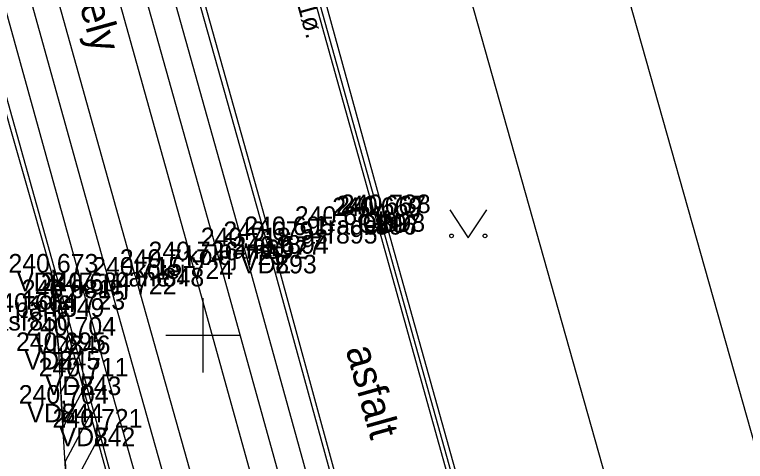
# Model space of a CAD drawing. Extents: x -599098 to -598820, y -1159597 to -1158744.
# Drawn here: x -598955.07 to -598935.42, y -1159153.39 to -1159141.38 of the extents above; entities that cross this region are included whole.
import ezdxf

# ---------------------------------------------------------------- set-up
doc = ezdxf.new("R2010")
doc.units = 0
for name, color, linetype in [('body', 7, 'Continuous'), ('druh pozemku stromy', 7, 'Continuous'), ('hektometrická síť', 7, 'Continuous'), ('kresba', 7, 'Continuous'), ('kódy bodů', 7, 'Continuous'), ('popisy', 7, 'Continuous'), ('tram_koleje', 7, 'Continuous'), ('tram_osa', 7, 'Continuous'), ('vodorovné dopravní značení_bílé', 7, 'Continuous'), ('výšky bodů', 7, 'Continuous'), ('čísla bodů', 7, 'Continuous')]:
    doc.layers.add(name, color=color, linetype=linetype)

msp = doc.modelspace()

# ---------------------------------------------------------------- linework, layer by layer
at = {"layer": 'body'}
for p, q in [((-598945.376, -1159146.794), (-598945.376, -1159146.794)), ((-598945.272, -1159146.749), (-598945.272, -1159146.749)), ((-598945.146, -1159146.717), (-598945.146, -1159146.717)), ((-598946.426, -1159147.035), (-598946.426, -1159147.035)), ((-598948.302, -1159147.441), (-598948.302, -1159147.441)), ((-598947.74, -1159147.308), (-598947.74, -1159147.308)), ((-598948.911, -1159147.608), (-598948.911, -1159147.608)), ((-598948.06, -1159147.837), (-598948.06, -1159147.837)), ((-598950.308, -1159147.984), (-598950.308, -1159147.984)), ((-598951.086, -1159148.188), (-598951.086, -1159148.188)), ((-598954.081, -1159148.315), (-598954.081, -1159148.315)), ((-598951.83, -1159148.399), (-598951.83, -1159148.399)), ((-598953.211, -1159148.813), (-598953.211, -1159148.813)), ((-598953.767, -1159149.003), (-598953.767, -1159149.003)), ((-598954.674, -1159149.372), (-598954.674, -1159149.372)), ((-598953.606, -1159150.008), (-598953.606, -1159150.008)), ((-598953.879, -1159150.423), (-598953.879, -1159150.423)), ((-598953.314, -1159151.108), (-598953.314, -1159151.108)), ((-598953.804, -1159151.84), (-598953.804, -1159151.84)), ((-598952.939, -1159152.482), (-598952.939, -1159152.482))]:
    msp.add_line(p, q, dxfattribs=at)
at = {"layer": 'druh pozemku stromy'}
msp.add_lwpolyline([(-598943.37, -1159146.63), (-598942.87, -1159147.38), (-598942.37, -1159146.63)], dxfattribs=at)
for centre in [(-598943.32, -1159147.33), (-598942.421, -1159147.33)]:
    msp.add_circle(centre, 0.05, dxfattribs=at)
at = {"layer": 'hektometrická síť'}
for p, q in [((-598950, -1159151), (-598950, -1159149)), ((-598951, -1159150), (-598949, -1159150))]:
    msp.add_line(p, q, dxfattribs=at)
at = {"layer": 'kresba'}
for p, q in [((-598945.794, -1159130.345), (-598936.061, -1159164.919)), ((-598945.272, -1159146.749), (-598948.421, -1159135.492)), ((-598948.253, -1159135.448), (-598945.146, -1159146.717)), ((-598945.376, -1159146.794), (-598948.51, -1159135.517)), ((-598951.457, -1159136.252), (-598948.302, -1159147.441)), ((-598953.767, -1159149.003), (-598956.969, -1159137.613)), ((-598945.376, -1159146.794), (-598942.345, -1159157.638)), ((-598945.272, -1159146.749), (-598942.236, -1159157.623)), ((-598942.106, -1159157.587), (-598945.146, -1159146.717)), ((-598948.302, -1159147.441), (-598945.327, -1159158.248)), ((-598950.803, -1159159.842), (-598953.767, -1159149.003))]:
    msp.add_line(p, q, dxfattribs=at)
msp.add_lwpolyline([(-598942.39, -1159127.39), (-598932.11, -1159163.78)], dxfattribs=at)
at = {"layer": 'tram_koleje'}
for p, q in [((-598948.911, -1159147.608), (-598952.078, -1159136.304)), ((-598953.45, -1159136.756), (-598950.308, -1159147.984)), ((-598951.83, -1159148.399), (-598954.959, -1159137.153)), ((-598956.357, -1159137.477), (-598953.211, -1159148.813)), ((-598948.911, -1159147.608), (-598945.864, -1159158.602)), ((-598947.268, -1159158.959), (-598950.308, -1159147.984)), ((-598951.83, -1159148.399), (-598948.757, -1159159.313)), ((-598950.145, -1159159.706), (-598953.211, -1159148.813))]:
    msp.add_line(p, q, dxfattribs=at)
at = {"layer": 'tram_osa'}
for points in [[(-598909.572, -1159291.435), (-598912.775, -1159279.935), (-598916.216, -1159267.6), (-598919.298, -1159256.528), (-598922.406, -1159245.387), (-598925.567, -1159234.028), (-598928.719, -1159222.75), (-598930.29, -1159217.137), (-598931.87, -1159211.467), (-598935.042, -1159200.074), (-598938.102, -1159189.074), (-598940.508, -1159180.437), (-598943.529, -1159169.556), (-598946.566, -1159158.78), (-598949.609, -1159147.796), (-598952.764, -1159136.53)], [(-598955.658, -1159137.315), (-598952.52, -1159148.606), (-598949.451, -1159159.509), (-598946.474, -1159170.204), (-598943.386, -1159181.246), (-598941.005, -1159189.804), (-598937.933, -1159200.884), (-598934.743, -1159212.306), (-598933.186, -1159217.877), (-598931.618, -1159223.492), (-598928.466, -1159234.82), (-598925.295, -1159246.198), (-598922.199, -1159257.3), (-598919.105, -1159268.407), (-598915.694, -1159280.633), (-598912.459, -1159292.241)]]:
    msp.add_lwpolyline(points, dxfattribs=at)
at = {"layer": 'vodorovné dopravní značení_bílé'}
for p, q in [((-598954.081, -1159148.315), (-598948.709, -1159167.741)), ((-598954.081, -1159148.315), (-598953.879, -1159150.423)), ((-598953.879, -1159150.423), (-598953.611, -1159150.015)), ((-598953.407, -1159150.752), (-598953.821, -1159151.524)), ((-598953.765, -1159152.478), (-598953.214, -1159151.45)), ((-598953.029, -1159152.12), (-598953.71, -1159153.389)), ((-598953.652, -1159154.339), (-598952.836, -1159152.818)), ((-598953.71, -1159153.389), (-598953.652, -1159154.339))]:
    msp.add_line(p, q, dxfattribs=at)
for points in [[(-599004.61, -1158945.262), (-599003.444, -1158949.453), (-598994.165, -1158982.574), (-598991.03, -1158993.767), (-598984.936, -1159015.967), (-598978.352, -1159039.475), (-598975.241, -1159050.571), (-598972.159, -1159061.595), (-598965.954, -1159083.858), (-598959.703, -1159106.35), (-598956.549, -1159117.387), (-598953.462, -1159128.573), (-598948.06, -1159147.837), (-598944.998, -1159159.054), (-598943.117, -1159165.778)], [(-598973.022, -1159080.32), (-598971.525, -1159085.618), (-598968.451, -1159096.839), (-598962.368, -1159118.629), (-598959.252, -1159129.728), (-598957.149, -1159137.573), (-598954.079, -1159148.322)], [(-598948.709, -1159167.741), (-598951.795, -1159168.653), (-598953.065, -1159163.906), (-598953.12, -1159163.058), (-598953.804, -1159151.84), (-598953.879, -1159150.423), (-598954.081, -1159148.315)], [(-598953.611, -1159150.015), (-598953.612, -1159150.01), (-598954.081, -1159148.315)], [(-598953.214, -1159151.45), (-598953.309, -1159151.107), (-598953.407, -1159150.752)], [(-598953.821, -1159151.524), (-598953.804, -1159151.84), (-598953.765, -1159152.478)], [(-598952.836, -1159152.818), (-598952.929, -1159152.479), (-598953.029, -1159152.12)]]:
    msp.add_lwpolyline(points, dxfattribs=at)

# ---------------------------------------------------------------- texts
at = {"layer": 'kódy bodů'}
for s, p in [('1rade', (-598947.016, -1159147.294)), ('OD', (-598945.844, -1159147.249)), ('ON', (-598945.716, -1159147.217)), ('asf', (-598947.359, -1159147.535)), ('asf', (-598948.673, -1159147.808)), ('kolej', (-598950.451, -1159148.108)), ('pane', (-598949.592, -1159147.941)), ('VDZ', (-598948.98, -1159148.337)), ('kolej', (-598951.848, -1159148.484)), ('VDZ', (-598955.001, -1159148.815)), ('kolej', (-598953.37, -1159148.899)), ('pane', (-598952.376, -1159148.688)), ('kolej', (-598954.751, -1159149.313)), ('pane', (-598955.057, -1159149.503)), ('asf', (-598955.607, -1159149.872)), ('VDZ', (-598954.526, -1159150.508)), ('VDZ', (-598954.799, -1159150.923)), ('VDZ', (-598954.234, -1159151.608)), ('VDZ', (-598954.724, -1159152.34)), ('VDZ', (-598953.859, -1159152.982))]:
    msp.add_text(s, height=0.5, dxfattribs=at).set_placement(p)
at = {"layer": 'popisy'}
for s, height, rotation, p in [('panely', 0.8, 285.5422, (-598953.805, -1159139.412)), ('k.o.+1ø.', 0.5, 285.5312, (-598947.862, -1159139.715)), ('asfalt', 0.8, 285.5601, (-598946.172, -1159150.377))]:
    msp.add_text(s, height=height, rotation=rotation, dxfattribs=at).set_placement(p)
at = {"layer": 'výšky bodů'}
for s, p in [('240.669', (-598946.528, -1159146.794)), ('240.667', (-598946.424, -1159146.749)), ('240.738', (-598946.298, -1159146.717)), ('240.681', (-598947.534, -1159147.035)), ('240.695', (-598948.892, -1159147.308)), ('240.679', (-598949.454, -1159147.441)), ('240.718', (-598950.063, -1159147.608)), ('240.726', (-598951.468, -1159147.984)), ('240.677', (-598949.212, -1159147.837)), ('240.717', (-598952.238, -1159148.188)), ('240.673', (-598955.233, -1159148.315)), ('240.715', (-598952.982, -1159148.399)), ('240.684', (-598954.363, -1159148.813)), ('240.681', (-598954.875, -1159149.003)), ('240.664', (-598955.826, -1159149.372)), ('240.704', (-598954.758, -1159150.008)), ('240.695', (-598955.031, -1159150.423)), ('240.711', (-598954.422, -1159151.108)), ('240.704', (-598954.956, -1159151.84)), ('240.721', (-598954.047, -1159152.482))]:
    msp.add_text(s, height=0.5, dxfattribs=at).set_placement(p)
at = {"layer": 'čísla bodů'}
for s, p in [('896', (-598945.376, -1159147.294)), ('897', (-598945.272, -1159147.249)), ('898', (-598945.146, -1159147.217)), ('895', (-598946.426, -1159147.535)), ('892', (-598948.302, -1159147.941)), ('894', (-598947.74, -1159147.808)), ('725', (-598948.911, -1159148.108)), ('893', (-598948.06, -1159148.337)), ('724', (-598950.308, -1159148.484)), ('848', (-598951.086, -1159148.688)), ('847', (-598954.081, -1159148.815)), ('722', (-598951.83, -1159148.899)), ('723', (-598953.211, -1159149.313)), ('849', (-598953.767, -1159149.503)), ('850', (-598954.674, -1159149.872)), ('846', (-598953.606, -1159150.508)), ('845', (-598953.879, -1159150.923)), ('843', (-598953.314, -1159151.608)), ('844', (-598953.804, -1159152.34)), ('842', (-598952.939, -1159152.982))]:
    msp.add_text(s, height=0.5, dxfattribs=at).set_placement(p)

doc.saveas('drawing.dxf')
